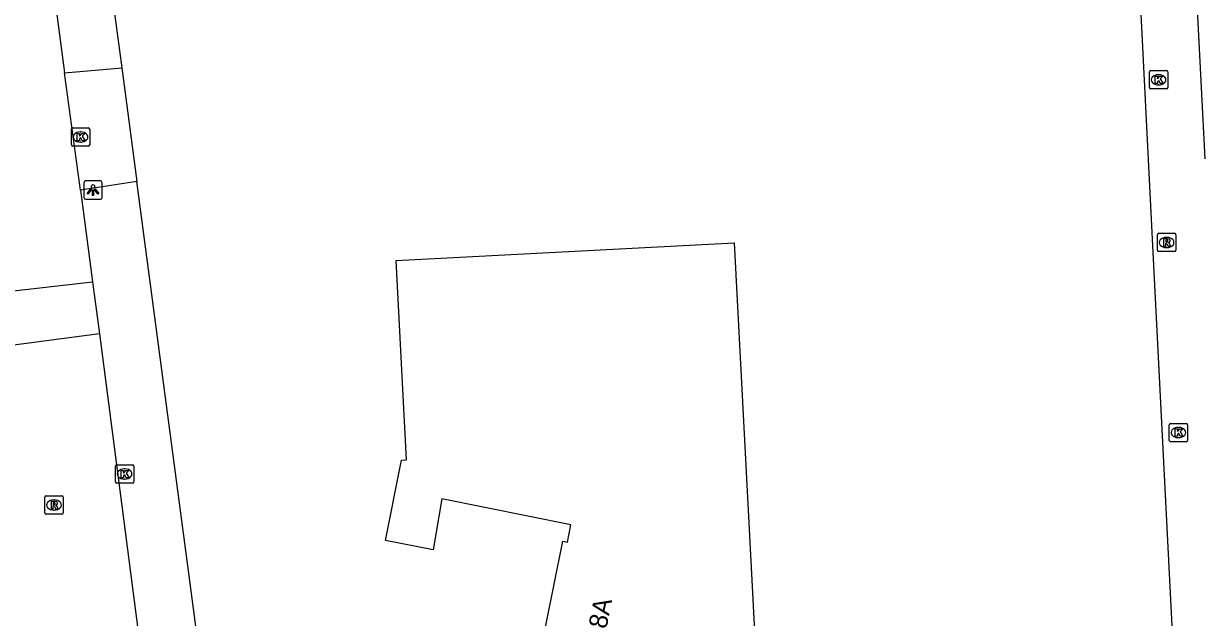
# Model space of a CAD drawing. Extents: x 161084 to 161928, y 385355 to 386522.
# Drawn here: x 161300.3 to 161364.7, y 385589.7 to 385622.1 of the extents above; entities that cross this region are included whole.
import ezdxf

# ---------------------------------------------------------------- set-up
doc = ezdxf.new("R2010")
doc.units = 0
for name, color, linetype in [('IMGEO_Kolk', 7, 'Continuous'), ('IMGEO_Lichtpunt', 7, 'Continuous'), ('IMGEO_Pand', 7, 'Continuous'), ('IMGEO_Pand_nummerreeks', 7, 'Continuous'), ('IMGEO_Rijbaan_lokaal_open', 7, 'Continuous'), ('IMGEO_Rioolput', 7, 'Continuous'), ('IMGEO_Voetpad_open', 7, 'Continuous')]:
    doc.layers.add(name, color=color, linetype=linetype)

msp = doc.modelspace()

# ---------------------------------------------------------------- linework, layer by layer
at = {"layer": 'IMGEO_Kolk'}
for p, q in [((161361.718, 385618.649), (161361.718, 385619.501)), ((161361.793, 385619.575), (161362.645, 385619.575)), ((161362.206, 385619.355), (161362.231, 385619.355)), ((161362.719, 385619.501), (161362.719, 385618.649)), ((161362.229, 385618.795), (161362.204, 385618.795)), ((161362.645, 385618.575), (161361.793, 385618.575)), ((161302.867, 385615.525), (161302.867, 385616.377)), ((161302.942, 385616.451), (161303.794, 385616.451)), ((161303.355, 385616.231), (161303.38, 385616.231)), ((161303.868, 385616.377), (161303.868, 385615.525)), ((161303.378, 385615.671), (161303.353, 385615.671)), ((161303.794, 385615.451), (161302.942, 385615.451)), ((161362.802, 385599.396), (161362.802, 385600.248)), ((161362.877, 385600.322), (161363.729, 385600.322)), ((161363.29, 385600.102), (161363.315, 385600.102)), ((161363.803, 385600.248), (161363.803, 385599.396)), ((161363.313, 385599.542), (161363.288, 385599.542)), ((161363.729, 385599.322), (161362.877, 385599.322)), ((161305.271, 385597.131), (161305.271, 385597.983)), ((161305.346, 385598.057), (161306.198, 385598.057)), ((161305.759, 385597.837), (161305.784, 385597.837)), ((161306.272, 385597.983), (161306.272, 385597.131)), ((161306.198, 385597.057), (161305.346, 385597.057)), ((161305.782, 385597.277), (161305.757, 385597.277))]:
    msp.add_line(p, q, dxfattribs=at)
for points in [[(161361.718, 385618.649), (161361.718, 385619.501)], [(161361.793, 385619.575), (161362.645, 385619.575)], [(161362.719, 385619.501), (161362.719, 385618.649)], [(161362.039, 385619.275), (161362.162, 385619.275), (161362.162, 385619.124), (161362.292, 385619.275), (161362.456, 385619.275), (161362.31, 385619.124), (161362.463, 385618.875), (161362.311, 385618.875), (161362.226, 385619.039), (161362.162, 385618.972), (161362.162, 385618.875), (161362.039, 385618.875), (161362.039, 385619.275)], [(161362.645, 385618.575), (161361.793, 385618.575)], [(161302.867, 385615.525), (161302.867, 385616.377)], [(161302.942, 385616.451), (161303.794, 385616.451)], [(161303.188, 385616.151), (161303.311, 385616.151), (161303.311, 385616), (161303.441, 385616.151), (161303.605, 385616.151), (161303.459, 385616), (161303.612, 385615.751), (161303.46, 385615.751), (161303.375, 385615.915), (161303.311, 385615.848), (161303.311, 385615.751), (161303.188, 385615.751), (161303.188, 385616.151)], [(161303.868, 385616.377), (161303.868, 385615.525)], [(161303.794, 385615.451), (161302.942, 385615.451)], [(161362.802, 385599.396), (161362.802, 385600.248)], [(161362.877, 385600.322), (161363.729, 385600.322)], [(161363.123, 385600.022), (161363.246, 385600.022), (161363.246, 385599.871), (161363.376, 385600.022), (161363.54, 385600.022), (161363.394, 385599.871), (161363.547, 385599.622), (161363.395, 385599.622), (161363.31, 385599.786), (161363.246, 385599.719), (161363.246, 385599.622), (161363.123, 385599.622), (161363.123, 385600.022)], [(161363.803, 385600.248), (161363.803, 385599.396)], [(161363.729, 385599.322), (161362.877, 385599.322)], [(161305.271, 385597.131), (161305.271, 385597.983)], [(161305.346, 385598.057), (161306.198, 385598.057)], [(161305.592, 385597.757), (161305.715, 385597.757), (161305.715, 385597.606), (161305.845, 385597.757), (161306.009, 385597.757), (161305.863, 385597.606), (161306.016, 385597.357), (161305.864, 385597.357), (161305.779, 385597.521), (161305.715, 385597.454), (161305.715, 385597.357), (161305.592, 385597.357), (161305.592, 385597.757)], [(161306.272, 385597.983), (161306.272, 385597.131)], [(161306.198, 385597.057), (161305.346, 385597.057)]]:
    msp.add_lwpolyline(points, dxfattribs=at)
for centre, start, end in [((161361.795, 385619.499), 91.55205, 178.44795), ((161361.795, 385619.499), 91.55205, 178.44795), ((161362.643, 385619.499), 1.55205, 88.44795), ((161362.643, 385619.499), 1.55205, 88.44795), ((161361.795, 385618.651), 181.55205, 268.44795), ((161361.795, 385618.651), 181.55205, 268.44795), ((161362.643, 385618.651), 271.55205, 358.44795), ((161362.643, 385618.651), 271.55205, 358.44795), ((161302.944, 385616.375), 91.55205, 178.44795), ((161302.944, 385616.375), 91.55205, 178.44795), ((161303.792, 385616.375), 1.55205, 88.44795), ((161303.792, 385616.375), 1.55205, 88.44795), ((161302.944, 385615.527), 181.55205, 268.44795), ((161302.944, 385615.527), 181.55205, 268.44795), ((161303.792, 385615.527), 271.55205, 358.44795), ((161303.792, 385615.527), 271.55205, 358.44795), ((161362.879, 385600.246), 91.55205, 178.44795), ((161362.879, 385600.246), 91.55205, 178.44795), ((161363.727, 385600.246), 1.55205, 88.44795), ((161363.727, 385600.246), 1.55205, 88.44795), ((161362.879, 385599.398), 181.55205, 268.44795), ((161362.879, 385599.398), 181.55205, 268.44795), ((161363.727, 385599.398), 271.55205, 358.44795), ((161363.727, 385599.398), 271.55205, 358.44795), ((161305.348, 385597.981), 91.55205, 178.44795), ((161305.348, 385597.981), 91.55205, 178.44795), ((161306.196, 385597.981), 1.55205, 88.44795), ((161306.196, 385597.981), 1.55205, 88.44795), ((161305.348, 385597.133), 181.55205, 268.44795), ((161305.348, 385597.133), 181.55205, 268.44795), ((161306.196, 385597.133), 271.55205, 358.44795), ((161306.196, 385597.133), 271.55205, 358.44795)]:
    msp.add_arc(centre, 0.0765, start, end, dxfattribs=at)
for centre, major_axis, ratio, start_param, end_param in [((161362.205, 385619.075), (-0.387, 0.002), 0.722429, 4.712389, 7.853982), ((161362.23, 385619.075), (-0.39, 0.002), 0.717154, 1.570796, 4.712389), ((161303.354, 385615.951), (-0.387, 0.002), 0.722429, 4.712389, 7.853982), ((161303.379, 385615.951), (-0.39, 0.002), 0.717154, 1.570796, 4.712389), ((161363.289, 385599.822), (-0.387, 0.002), 0.722429, 4.712389, 7.853982), ((161363.314, 385599.822), (-0.39, 0.002), 0.717154, 1.570796, 4.712389), ((161305.758, 385597.557), (-0.387, 0.002), 0.722429, 4.712389, 7.853982), ((161305.783, 385597.557), (-0.39, 0.002), 0.717154, 1.570796, 4.712389)]:
    msp.add_ellipse(centre, major_axis=major_axis, ratio=ratio, start_param=start_param, end_param=end_param, dxfattribs=at)
at = {"layer": 'IMGEO_Lichtpunt'}
for p, q in [((161304.449, 385613.554), (161303.641, 385613.554)), ((161304.449, 385613.554), (161303.641, 385613.554)), ((161303.547, 385613.459), (161303.547, 385612.652)), ((161303.547, 385613.459), (161303.547, 385612.652)), ((161304.543, 385612.652), (161304.543, 385613.459)), ((161304.543, 385612.652), (161304.543, 385613.459)), ((161303.641, 385612.558), (161304.449, 385612.558)), ((161303.641, 385612.558), (161304.449, 385612.558))]:
    msp.add_line(p, q, dxfattribs=at)
for points in [[(161303.921, 385613.123), (161303.96, 385613.095), (161303.772, 385612.833), (161303.734, 385612.86), (161303.921, 385613.123)], [(161304.023, 385613.075), (161304.07, 385613.075), (161304.07, 385612.753), (161304.023, 385612.753), (161304.023, 385613.075)], [(161304.133, 385613.095), (161304.171, 385613.122), (161304.358, 385612.86), (161304.319, 385612.832), (161304.133, 385613.095)]]:
    msp.add_lwpolyline(points, dxfattribs=at)
msp.add_circle((161304.046, 385613.257), 0.0994, dxfattribs=at)
for centre, start, end in [((161303.641, 385613.459), 90, 180), ((161303.641, 385613.459), 90, 180), ((161304.449, 385613.459), 0, 90), ((161304.449, 385613.459), 0, 90), ((161303.641, 385612.652), 180, 270), ((161303.641, 385612.652), 180, 270), ((161304.449, 385612.652), 270, 0), ((161304.449, 385612.652), 270, 360)]:
    msp.add_arc(centre, 0.0946, start, end, dxfattribs=at)
at = {"layer": 'IMGEO_Pand'}
msp.add_lwpolyline([(161320.598, 385580.652), (161320.282, 385586.704), (161328.333, 385587.117), (161329.69, 385593.888), (161329.942, 385593.838), (161330.131, 385594.784), (161323.093, 385596.195), (161322.622, 385593.411), (161320.008, 385593.935), (161320.891, 385598.316), (161321.156, 385598.33), (161320.589, 385609.205), (161339.049, 385610.169), (161340.535, 385581.692), (161320.598, 385580.652)], dxfattribs=at)
at = {"layer": 'IMGEO_Rijbaan_lokaal_open'}
for points in [[(161297.348, 385663.583), (161297.477, 385662.072), (161297.96, 385655.516), (161298.709, 385648.536), (161300.404, 385635.389), (161302.494, 385619.451)], [(161303.356, 385613.053), (161302.494, 385619.451)], [(161303.356, 385613.053), (161304.013, 385608.041)], [(161296.979, 385607.239), (161304.013, 385608.041)], [(161304.013, 385608.041), (161304.409, 385605.205)], [(161304.409, 385605.205), (161297.363, 385604.284)], [(161304.409, 385605.205), (161310.772, 385556.154)]]:
    msp.add_lwpolyline(points, dxfattribs=at)
at = {"layer": 'IMGEO_Rioolput'}
for p, q in [((161362.157, 385609.77), (161362.157, 385610.622)), ((161362.232, 385610.696), (161363.084, 385610.696)), ((161362.645, 385610.476), (161362.67, 385610.476)), ((161363.158, 385610.622), (161363.158, 385609.77)), ((161363.084, 385609.696), (161362.232, 385609.696)), ((161362.668, 385609.916), (161362.643, 385609.916)), ((161301.417, 385595.439), (161301.417, 385596.291)), ((161301.492, 385596.365), (161302.344, 385596.365)), ((161301.905, 385596.145), (161301.93, 385596.145)), ((161302.418, 385596.291), (161302.418, 385595.439)), ((161301.928, 385595.585), (161301.903, 385595.585)), ((161302.344, 385595.365), (161301.492, 385595.365))]:
    msp.add_line(p, q, dxfattribs=at)
for points in [[(161362.157, 385609.77), (161362.157, 385610.622)], [(161362.232, 385610.696), (161363.084, 385610.696)], [(161362.746, 385610.394), (161362.494, 385610.396), (161362.494, 385609.996)], [(161362.672, 385610.315), (161362.618, 385610.315), (161362.618, 385610.234)], [(161363.158, 385610.622), (161363.158, 385609.77)], [(161363.084, 385609.696), (161362.232, 385609.696)], [(161362.494, 385609.996), (161362.618, 385609.996), (161362.618, 385610.158), (161362.629, 385610.158)], [(161362.618, 385610.234), (161362.67, 385610.234)], [(161362.676, 385610.129), (161362.747, 385609.996), (161362.887, 385609.996), (161362.822, 385610.122)], [(161301.417, 385595.439), (161301.417, 385596.291)], [(161301.492, 385596.365), (161302.344, 385596.365)], [(161302.418, 385596.291), (161302.418, 385595.439)], [(161302.006, 385596.063), (161301.754, 385596.065), (161301.754, 385595.665)], [(161301.754, 385595.665), (161301.878, 385595.665), (161301.878, 385595.827), (161301.889, 385595.827)], [(161301.932, 385595.984), (161301.878, 385595.984), (161301.878, 385595.903)], [(161301.878, 385595.903), (161301.93, 385595.903)], [(161301.936, 385595.798), (161302.007, 385595.665), (161302.147, 385595.665), (161302.082, 385595.791)], [(161302.344, 385595.365), (161301.492, 385595.365)]]:
    msp.add_lwpolyline(points, dxfattribs=at)
for centre, radius, start, end in [((161362.234, 385610.62), 0.0765, 91.55205, 178.44795), ((161362.234, 385610.62), 0.0765, 91.55205, 178.44795), ((161362.678, 385610.219), 0.0964, 77.00612, 93.18647), ((161362.692, 385610.276), 0.0378, 276.66336, 79.67722), ((161362.745, 385610.284), 0.109, 350.36119, 89.41601), ((161363.082, 385610.62), 0.0765, 1.55205, 88.44795), ((161363.082, 385610.62), 0.0765, 1.55205, 88.44795), ((161362.234, 385609.772), 0.0765, 181.55205, 268.44795), ((161362.234, 385609.772), 0.0765, 181.55205, 268.44795), ((161362.628, 385610.105), 0.0533, 26.02933, 88.69889), ((161362.654, 385610.423), 0.19, 274.7715, 282.96867), ((161362.743, 385610.284), 0.112, 277.58423, 350.98172), ((161362.727, 385610.069), 0.108, 29.51342, 73.79051), ((161363.082, 385609.772), 0.0765, 271.55205, 358.44795), ((161363.082, 385609.772), 0.0765, 271.55205, 358.44795), ((161301.494, 385596.289), 0.0765, 91.55205, 178.44795), ((161301.494, 385596.289), 0.0765, 91.55205, 178.44795), ((161302.342, 385596.289), 0.0765, 1.55205, 88.44795), ((161302.342, 385596.289), 0.0765, 1.55205, 88.44795), ((161301.888, 385595.774), 0.0533, 26.02933, 88.69889), ((161301.914, 385596.092), 0.19, 274.7715, 282.96867), ((161301.938, 385595.888), 0.0964, 77.00612, 93.18647), ((161301.952, 385595.945), 0.0378, 276.66336, 79.67722), ((161302.005, 385595.953), 0.109, 350.36119, 89.41601), ((161302.003, 385595.953), 0.112, 277.58423, 350.98172), ((161301.987, 385595.738), 0.108, 29.51342, 73.79051), ((161301.494, 385595.441), 0.0765, 181.55205, 268.44795), ((161301.494, 385595.441), 0.0765, 181.55205, 268.44795), ((161302.342, 385595.441), 0.0765, 271.55205, 358.44795), ((161302.342, 385595.441), 0.0765, 271.55205, 358.44795)]:
    msp.add_arc(centre, radius, start, end, dxfattribs=at)
for centre, major_axis, ratio, start_param, end_param in [((161362.644, 385610.196), (-0.387, 0.002), 0.722429, 4.712389, 7.853982), ((161362.669, 385610.196), (-0.39, 0.002), 0.717154, 1.570796, 4.712389), ((161301.904, 385595.865), (-0.387, 0.002), 0.722429, 4.712389, 7.853982), ((161301.929, 385595.865), (-0.39, 0.002), 0.717154, 1.570796, 4.712389)]:
    msp.add_ellipse(centre, major_axis=major_axis, ratio=ratio, start_param=start_param, end_param=end_param, dxfattribs=at)
at = {"layer": 'IMGEO_Voetpad_open'}
for points in [[(161364.763, 385614.768), (161364.165, 385626.458)], [(161363.866, 385570.302), (161363.733, 385574.245), (161361.948, 385609.312), (161361.09, 385626.303)], [(161305.114, 385623.524), (161305.617, 385619.727)], [(161302.494, 385619.451), (161305.617, 385619.727)], [(161305.617, 385619.727), (161306.439, 385613.522)], [(161306.439, 385613.522), (161303.356, 385613.053)], [(161312.559, 385567.353), (161312.203, 385570.057), (161306.439, 385613.522)]]:
    msp.add_lwpolyline(points, dxfattribs=at)

# ---------------------------------------------------------------- texts
at = {"layer": 'IMGEO_Pand_nummerreeks'}
msp.add_text('8A', height=1, rotation=78.66729, dxfattribs=at).set_placement((161332.07, 385589.07))

doc.saveas('drawing.dxf')
